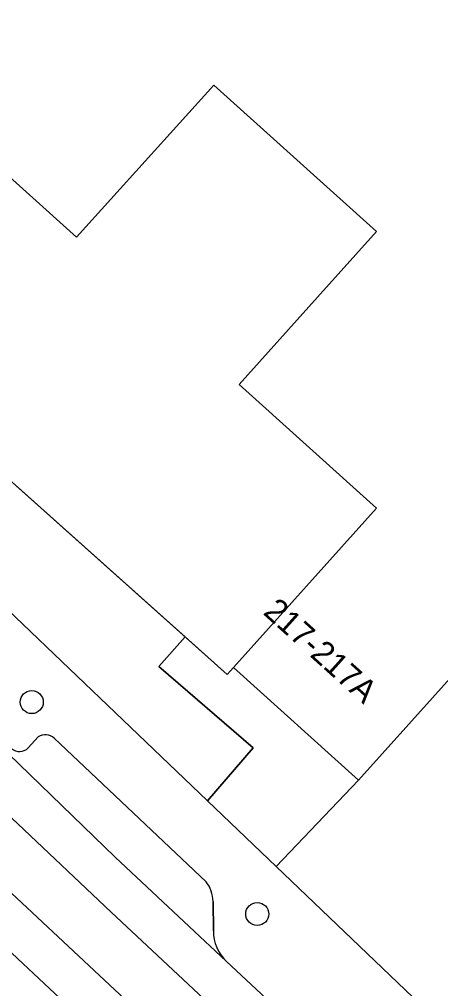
# Model space of a CAD drawing. Extents: x 159039 to 160102, y 381214 to 382524.
# Drawn here: x 159449.39 to 159467.3, y 381653.32 to 381694.48 of the extents above; entities that cross this region are included whole.
import ezdxf

# ---------------------------------------------------------------- set-up
doc = ezdxf.new("R2010")
doc.units = 0
for name, color, linetype in [('IMGEO_Boom', 7, 'Continuous'), ('IMGEO_Erf', 7, 'Continuous'), ('IMGEO_Groenvoorziening', 7, 'Continuous'), ('IMGEO_Hek', 7, 'Continuous'), ('IMGEO_Pand', 7, 'Continuous'), ('IMGEO_Pand_nummerreeks', 7, 'Continuous'), ('IMGEO_Parkeervlak_open', 7, 'Continuous'), ('IMGEO_Rijbaan_lokaal_gesloten', 7, 'Continuous'), ('IMGEO_Voetpad_open', 7, 'Continuous')]:
    doc.layers.add(name, color=color, linetype=linetype)

msp = doc.modelspace()

# ---------------------------------------------------------------- linework, layer by layer
at = {"layer": 'IMGEO_Boom'}
for centre in [(159449.915, 381665.487), (159459.502, 381656.487)]:
    msp.add_circle(centre, 0.489, dxfattribs=at)
at = {"layer": 'IMGEO_Erf'}
msp.add_lwpolyline([(159421.899, 381699.09), (159434.55, 381687.796), (159439.031, 381683.796), (159456.442, 381668.254), (159458.229, 381666.659), (159458.496, 381666.956), (159464.573, 381673.722), (159458.728, 381678.972), (159462.07, 381682.692), (159464.567, 381685.473), (159457.65, 381691.689), (159451.812, 381685.23), (159430.957, 381704.007)], dxfattribs=at)
at = {"layer": 'IMGEO_Groenvoorziening'}
for points in [[(159431.054, 381687.476), (159436.573, 381681.621), (159443.322, 381674.715), (159457.386, 381661.291), (159459.329, 381663.545), (159455.322, 381666.999), (159456.442, 381668.254), (159439.031, 381683.796), (159434.55, 381687.796)], [(159492.801, 381670.113), (159480.712, 381680.97), (159475.753, 381675.449), (159480.298, 381671.367), (159474.652, 381665.081), (159470.097, 381669.172), (159463.815, 381662.178), (159460.307, 381658.503), (159467.402, 381651.73)]]:
    msp.add_lwpolyline(points, dxfattribs=at)
at = {"layer": 'IMGEO_Hek'}
msp.add_lwpolyline([(159458.496, 381666.956), (159458.229, 381666.659), (159439.031, 381683.796)], dxfattribs=at)
at = {"layer": 'IMGEO_Pand'}
msp.add_lwpolyline([(159430.957, 381704.007), (159451.812, 381685.23), (159457.65, 381691.689), (159464.567, 381685.473), (159462.07, 381682.692), (159458.728, 381678.972), (159464.573, 381673.722), (159458.496, 381666.956), (159463.815, 381662.178), (159470.097, 381669.172), (159474.652, 381665.081), (159480.298, 381671.367), (159475.753, 381675.449), (159480.712, 381680.97), (159482.132, 381682.552), (159487.977, 381689.06), (159492.5, 381684.998), (159498.173, 381691.315), (159493.647, 381695.38)], dxfattribs=at)
at = {"layer": 'IMGEO_Parkeervlak_open'}
for points in [[(159425.742, 381686.715), (159439.338, 381672.218), (159448.007, 381664.162), (159453.464, 381658.899), (159458.188, 381654.48)], [(159450.189, 381664.005), (159449.763, 381663.539)], [(159457.328, 381657.857), (159450.874, 381663.955)], [(159457.637, 381655.768), (159457.625, 381657.022)]]:
    msp.add_lwpolyline(points, dxfattribs=at)
msp.add_lwpolyline([(159448.375, 381655.461), (159446.926, 381653.962), (159457.495, 381644.104), (159458.906, 381645.614)], close=True, dxfattribs=at)
for centre, radius, start, end in [((159450.498, 381663.518), 0.577, 49.3015, 122.349), ((159449.395, 381663.911), 0.523, 229.0023, 314.7033), ((159456.216, 381656.991), 1.409, 1.255, 37.9048), ((159459.4, 381655.76), 1.763, 179.745, 226.577)]:
    msp.add_arc(centre, radius, start, end, dxfattribs=at)
at = {"layer": 'IMGEO_Rijbaan_lokaal_gesloten'}
for points in [[(159448.516, 381661.067), (159453.286, 381656.566), (159462.708, 381647.776), (159463.953, 381649.107), (159458.188, 381654.48), (159453.464, 381658.899), (159448.007, 381664.162), (159439.338, 381672.218), (159425.742, 381686.715)], [(159439.983, 381663.391), (159443.2, 381660.351), (159448.375, 381655.461), (159458.906, 381645.614), (159459.476, 381645.11), (159459.851, 381644.72), (159461.125, 381646.083), (159445.523, 381660.662), (159439.579, 381666.41)], [(159439.579, 381666.41), (159445.523, 381660.662), (159461.125, 381646.083), (159462.708, 381647.776), (159453.286, 381656.566), (159448.516, 381661.067)]]:
    msp.add_lwpolyline(points, dxfattribs=at)
at = {"layer": 'IMGEO_Voetpad_open'}
for points in [[(159467.402, 381651.73), (159460.307, 381658.503), (159457.386, 381661.291), (159443.322, 381674.715), (159436.573, 381681.621), (159431.054, 381687.476)], [(159449.763, 381663.539), (159450.189, 381664.005)], [(159450.874, 381663.955), (159457.328, 381657.857)], [(159457.625, 381657.022), (159457.637, 381655.768)], [(159458.188, 381654.48), (159463.953, 381649.107), (159465.571, 381647.599)]]:
    msp.add_lwpolyline(points, dxfattribs=at)
msp.add_lwpolyline([(159458.496, 381666.956), (159458.229, 381666.659), (159456.442, 381668.254), (159455.322, 381666.999), (159459.329, 381663.545), (159457.386, 381661.291), (159460.307, 381658.503), (159463.815, 381662.178)], close=True, dxfattribs=at)
for centre, radius, start, end in [((159450.498, 381663.518), 0.577, 49.3015, 122.349), ((159449.395, 381663.911), 0.523, 229.0023, 314.7033), ((159456.216, 381656.991), 1.409, 1.255, 37.9048), ((159459.4, 381655.76), 1.763, 179.745, 226.577)]:
    msp.add_arc(centre, radius, start, end, dxfattribs=at)

# ---------------------------------------------------------------- texts
at = {"layer": 'IMGEO_Pand_nummerreeks'}
msp.add_text('217-217A', height=1, rotation=318.0652, dxfattribs=at).set_placement((159459.715, 381669.248))

doc.saveas('drawing.dxf')
